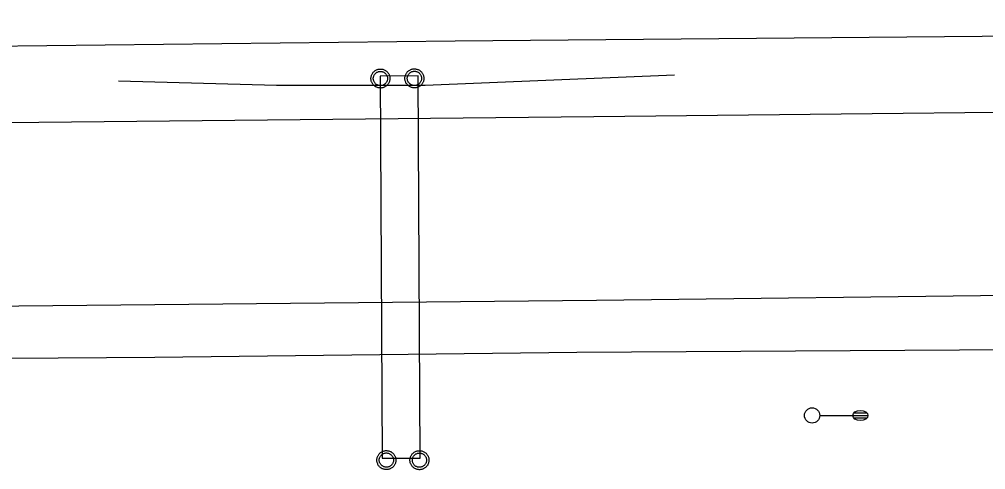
# Model space of a CAD drawing. Extents: x 2145380 to 2157287, y 139568 to 149130.
# Drawn here: x 2149433.6 to 2149623.8, y 143004 to 143092.6 of the extents above; entities that cross this region are included whole.
import ezdxf

# ---------------------------------------------------------------- set-up
doc = ezdxf.new("R2010")
doc.units = 0
for name, color, linetype in [('TOPO_Asphalt', 7, 'Continuous'), ('TOPO_Light Pole', 7, 'Continuous'), ('TOPO_Power Pole', 7, 'Continuous'), ('TOPO_Sign', 7, 'Continuous'), ('TOPO_Wall Freestanding', 7, 'Continuous')]:
    doc.layers.add(name, color=color, linetype=linetype)

# ---------------------------------------------------------------- blocks, each defined once
blk = doc.blocks.new('LP')
at = {"layer": 'TOPO_Light Pole'}
blk.add_line((3.81, 0), (20.32, 0), dxfattribs=at)
for points in [[(20.32, 0), (27.94, 0)], [(20.32, 0), (23.5, 0)], [(20.83, 1.27), (27.43, 1.27)], [(20.83, 1.27), (23.5, 1.27)], [(23.71, 1.27), (27.43, 1.27)], [(23.71, 0), (27.94, 0)], [(20.83, -1.27), (27.43, -1.27)], [(20.83, -1.27), (23.5, -1.27)], [(23.71, -1.27), (27.43, -1.27)]]:
    blk.add_lwpolyline(points, dxfattribs=at)
blk.add_circle((0, 0), 3.81, dxfattribs=at)
blk.add_ellipse((24.13, 0), major_axis=(3.81, 0), ratio=0.666667, dxfattribs=at)

msp = doc.modelspace()

# ---------------------------------------------------------------- linework, layer by layer
at = {"layer": 'TOPO_Asphalt'}
for points in [[(2149225.45, 143085.48), (2149263.03, 143085.83), (2149299.9, 143086.09), (2149336.93, 143086.42), (2149370.67, 143086.76), (2149404.55, 143087.11), (2149519.41, 143088.41), (2149675.03, 143089.78), (2149834.44, 143091.41), (2149969.98, 143092.65), (2150037.36, 143092.63)], [(2149977.46, 143077.88), (2149896.43, 143077.12), (2149793.26, 143076.12), (2149680.64, 143074.93), (2149546.71, 143073.49), (2149398.89, 143071.92)], [(2149228.24, 143032.85), (2149243.7, 143033.7), (2149256.67, 143034.3), (2149265.99, 143034.75), (2149287.39, 143034.92), (2149305.49, 143035.13), (2149328.84, 143035.34), (2149359.88, 143035.66), (2149406.67, 143035.98), (2149547.27, 143037.41), (2149633.65, 143038.45), (2149727.33, 143039.3), (2149815.17, 143040.2), (2149912.96, 143041.02), (2149941.06, 143040.88)], [(2149656.56, 143027.68), (2149618.72, 143027.57), (2149543.36, 143027.07), (2149460.31, 143026.1), (2149384.13, 143025.55)]]:
    msp.add_lwpolyline(points, dxfattribs=at)
at = {"layer": 'TOPO_Power Pole'}
for points in [[(2149502.84, 143081), (2149502.84, 143081.13), (2149502.86, 143081.27), (2149502.88, 143081.39), (2149502.92, 143081.52), (2149502.96, 143081.65), (2149503.01, 143081.77), (2149503.07, 143081.89), (2149503.13, 143082.01), (2149503.21, 143082.12), (2149503.29, 143082.22), (2149503.38, 143082.32), (2149503.47, 143082.41), (2149503.58, 143082.49), (2149503.69, 143082.57), (2149503.8, 143082.64), (2149503.92, 143082.69), (2149504.04, 143082.75), (2149504.16, 143082.79), (2149504.29, 143082.83), (2149504.43, 143082.85), (2149504.56, 143082.87), (2149504.69, 143082.87), (2149504.82, 143082.87), (2149504.95, 143082.86), (2149505.08, 143082.84), (2149505.2, 143082.81), (2149505.33, 143082.77), (2149505.45, 143082.72), (2149505.58, 143082.67), (2149505.69, 143082.6), (2149505.8, 143082.53), (2149505.91, 143082.45), (2149506, 143082.36), (2149506.1, 143082.26), (2149506.18, 143082.16), (2149506.26, 143082.05), (2149506.33, 143081.94), (2149506.4, 143081.82), (2149506.45, 143081.7), (2149506.49, 143081.57), (2149506.53, 143081.45), (2149506.56, 143081.32), (2149506.57, 143081.19), (2149506.58, 143081.05), (2149506.58, 143080.93), (2149506.57, 143080.8), (2149506.55, 143080.67), (2149506.52, 143080.53), (2149506.48, 143080.41), (2149506.44, 143080.28), (2149506.38, 143080.17), (2149506.32, 143080.05), (2149506.25, 143079.94), (2149506.17, 143079.83), (2149506.08, 143079.73), (2149505.99, 143079.63), (2149505.89, 143079.55), (2149505.78, 143079.47), (2149505.67, 143079.4), (2149505.56, 143079.33), (2149505.44, 143079.28), (2149505.31, 143079.23), (2149505.18, 143079.19), (2149505.06, 143079.17), (2149504.92, 143079.14), (2149504.79, 143079.13), (2149504.67, 143079.13), (2149504.54, 143079.14), (2149504.41, 143079.16), (2149504.27, 143079.19), (2149504.15, 143079.22), (2149504.02, 143079.27), (2149503.9, 143079.32), (2149503.78, 143079.38), (2149503.67, 143079.45), (2149503.56, 143079.53), (2149503.46, 143079.61), (2149503.37, 143079.71), (2149503.28, 143079.8), (2149503.2, 143079.91), (2149503.12, 143080.02), (2149503.06, 143080.13), (2149503, 143080.26), (2149502.95, 143080.38), (2149502.91, 143080.51), (2149502.88, 143080.63), (2149502.86, 143080.76), (2149502.84, 143080.89), (2149502.84, 143081)], [(2149503.31, 143081), (2149503.31, 143081.11), (2149503.33, 143081.23), (2149503.35, 143081.34), (2149503.39, 143081.45), (2149503.42, 143081.56), (2149503.47, 143081.66), (2149503.53, 143081.76), (2149503.6, 143081.85), (2149503.67, 143081.94), (2149503.75, 143082.02), (2149503.84, 143082.1), (2149503.94, 143082.17), (2149504.03, 143082.22), (2149504.13, 143082.28), (2149504.24, 143082.32), (2149504.35, 143082.36), (2149504.46, 143082.38), (2149504.57, 143082.4), (2149504.69, 143082.4), (2149504.8, 143082.4), (2149504.91, 143082.39), (2149505.03, 143082.37), (2149505.14, 143082.34), (2149505.24, 143082.3), (2149505.35, 143082.26), (2149505.44, 143082.2), (2149505.54, 143082.13), (2149505.63, 143082.06), (2149505.72, 143081.98), (2149505.79, 143081.9), (2149505.86, 143081.8), (2149505.92, 143081.71), (2149505.98, 143081.6), (2149506.02, 143081.5), (2149506.06, 143081.39), (2149506.09, 143081.28), (2149506.1, 143081.17), (2149506.11, 143081.05), (2149506.11, 143080.94), (2149506.1, 143080.83), (2149506.08, 143080.72), (2149506.06, 143080.61), (2149506.02, 143080.5), (2149505.97, 143080.39), (2149505.92, 143080.29), (2149505.86, 143080.2), (2149505.79, 143080.1), (2149505.71, 143080.02), (2149505.63, 143079.94), (2149505.53, 143079.87), (2149505.44, 143079.81), (2149505.34, 143079.75), (2149505.23, 143079.7), (2149505.13, 143079.66), (2149505.01, 143079.63), (2149504.9, 143079.61), (2149504.78, 143079.6), (2149504.68, 143079.6), (2149504.57, 143079.61), (2149504.46, 143079.62), (2149504.34, 143079.65), (2149504.23, 143079.68), (2149504.13, 143079.73), (2149504.02, 143079.78), (2149503.93, 143079.85), (2149503.83, 143079.91), (2149503.75, 143079.98), (2149503.67, 143080.07), (2149503.59, 143080.16), (2149503.52, 143080.26), (2149503.47, 143080.35), (2149503.42, 143080.45), (2149503.38, 143080.56), (2149503.35, 143080.67), (2149503.33, 143080.78), (2149503.31, 143080.9), (2149503.31, 143081)], [(2149509.52, 143081.03), (2149509.52, 143081.16), (2149509.54, 143081.3), (2149509.56, 143081.42), (2149509.6, 143081.55), (2149509.64, 143081.68), (2149509.69, 143081.8), (2149509.75, 143081.92), (2149509.81, 143082.04), (2149509.89, 143082.15), (2149509.97, 143082.25), (2149510.06, 143082.35), (2149510.15, 143082.44), (2149510.26, 143082.52), (2149510.37, 143082.6), (2149510.48, 143082.67), (2149510.6, 143082.72), (2149510.72, 143082.78), (2149510.84, 143082.82), (2149510.97, 143082.86), (2149511.11, 143082.88), (2149511.24, 143082.9), (2149511.37, 143082.9), (2149511.5, 143082.9), (2149511.63, 143082.89), (2149511.76, 143082.87), (2149511.88, 143082.84), (2149512.01, 143082.8), (2149512.13, 143082.75), (2149512.26, 143082.7), (2149512.37, 143082.63), (2149512.48, 143082.56), (2149512.59, 143082.48), (2149512.68, 143082.39), (2149512.78, 143082.29), (2149512.86, 143082.19), (2149512.94, 143082.08), (2149513.01, 143081.97), (2149513.08, 143081.85), (2149513.13, 143081.73), (2149513.17, 143081.6), (2149513.21, 143081.48), (2149513.24, 143081.35), (2149513.25, 143081.22), (2149513.26, 143081.08), (2149513.26, 143080.96), (2149513.25, 143080.83), (2149513.23, 143080.7), (2149513.2, 143080.56), (2149513.16, 143080.44), (2149513.12, 143080.31), (2149513.06, 143080.2), (2149513, 143080.08), (2149512.93, 143079.97), (2149512.85, 143079.86), (2149512.76, 143079.76), (2149512.67, 143079.66), (2149512.57, 143079.58), (2149512.46, 143079.5), (2149512.35, 143079.43), (2149512.24, 143079.36), (2149512.12, 143079.31), (2149511.99, 143079.26), (2149511.86, 143079.22), (2149511.74, 143079.2), (2149511.6, 143079.17), (2149511.47, 143079.16), (2149511.35, 143079.16), (2149511.22, 143079.17), (2149511.09, 143079.19), (2149510.95, 143079.22), (2149510.83, 143079.25), (2149510.7, 143079.3), (2149510.58, 143079.35), (2149510.46, 143079.41), (2149510.35, 143079.48), (2149510.24, 143079.56), (2149510.14, 143079.64), (2149510.05, 143079.74), (2149509.96, 143079.83), (2149509.88, 143079.94), (2149509.8, 143080.05), (2149509.74, 143080.16), (2149509.68, 143080.29), (2149509.63, 143080.41), (2149509.59, 143080.54), (2149509.56, 143080.66), (2149509.54, 143080.79), (2149509.52, 143080.92), (2149509.52, 143081.03)], [(2149509.99, 143081.03), (2149509.99, 143081.14), (2149510.01, 143081.26), (2149510.03, 143081.37), (2149510.07, 143081.48), (2149510.1, 143081.59), (2149510.15, 143081.69), (2149510.21, 143081.79), (2149510.28, 143081.88), (2149510.35, 143081.97), (2149510.43, 143082.05), (2149510.52, 143082.13), (2149510.62, 143082.2), (2149510.71, 143082.25), (2149510.81, 143082.31), (2149510.92, 143082.35), (2149511.03, 143082.39), (2149511.14, 143082.41), (2149511.25, 143082.43), (2149511.37, 143082.43), (2149511.48, 143082.43), (2149511.59, 143082.42), (2149511.71, 143082.4), (2149511.82, 143082.37), (2149511.92, 143082.33), (2149512.03, 143082.29), (2149512.12, 143082.23), (2149512.22, 143082.16), (2149512.31, 143082.09), (2149512.4, 143082.01), (2149512.47, 143081.93), (2149512.54, 143081.83), (2149512.6, 143081.74), (2149512.66, 143081.63), (2149512.7, 143081.53), (2149512.74, 143081.42), (2149512.77, 143081.31), (2149512.78, 143081.2), (2149512.79, 143081.08), (2149512.79, 143080.97), (2149512.78, 143080.86), (2149512.76, 143080.75), (2149512.74, 143080.64), (2149512.7, 143080.53), (2149512.65, 143080.42), (2149512.6, 143080.32), (2149512.54, 143080.23), (2149512.47, 143080.13), (2149512.39, 143080.05), (2149512.31, 143079.97), (2149512.21, 143079.9), (2149512.12, 143079.84), (2149512.02, 143079.78), (2149511.91, 143079.73), (2149511.81, 143079.69), (2149511.69, 143079.66), (2149511.58, 143079.64), (2149511.46, 143079.63), (2149511.36, 143079.63), (2149511.25, 143079.64), (2149511.14, 143079.65), (2149511.02, 143079.68), (2149510.91, 143079.71), (2149510.81, 143079.76), (2149510.7, 143079.81), (2149510.61, 143079.88), (2149510.51, 143079.94), (2149510.43, 143080.01), (2149510.35, 143080.1), (2149510.27, 143080.19), (2149510.2, 143080.29), (2149510.15, 143080.38), (2149510.1, 143080.48), (2149510.06, 143080.59), (2149510.03, 143080.7), (2149510.01, 143080.81), (2149509.99, 143080.93), (2149509.99, 143081.03)], [(2149504, 143005.91), (2149504.01, 143006.04), (2149504.02, 143006.17), (2149504.05, 143006.29), (2149504.08, 143006.42), (2149504.12, 143006.55), (2149504.17, 143006.67), (2149504.23, 143006.79), (2149504.3, 143006.91), (2149504.38, 143007.02), (2149504.46, 143007.12), (2149504.54, 143007.22), (2149504.64, 143007.31), (2149504.74, 143007.39), (2149504.85, 143007.47), (2149504.97, 143007.54), (2149505.09, 143007.6), (2149505.2, 143007.65), (2149505.33, 143007.69), (2149505.46, 143007.73), (2149505.59, 143007.75), (2149505.72, 143007.77), (2149505.86, 143007.77), (2149505.98, 143007.77), (2149506.11, 143007.76), (2149506.24, 143007.74), (2149506.37, 143007.71), (2149506.5, 143007.67), (2149506.62, 143007.62), (2149506.74, 143007.57), (2149506.86, 143007.5), (2149506.97, 143007.43), (2149507.07, 143007.35), (2149507.17, 143007.26), (2149507.26, 143007.16), (2149507.35, 143007.06), (2149507.42, 143006.95), (2149507.5, 143006.84), (2149507.56, 143006.73), (2149507.61, 143006.6), (2149507.66, 143006.48), (2149507.69, 143006.35), (2149507.72, 143006.22), (2149507.74, 143006.09), (2149507.75, 143005.96), (2149507.75, 143005.83), (2149507.74, 143005.7), (2149507.72, 143005.57), (2149507.69, 143005.44), (2149507.65, 143005.31), (2149507.61, 143005.19), (2149507.55, 143005.07), (2149507.49, 143004.95), (2149507.42, 143004.84), (2149507.33, 143004.73), (2149507.25, 143004.63), (2149507.15, 143004.54), (2149507.06, 143004.46), (2149506.95, 143004.37), (2149506.84, 143004.3), (2149506.72, 143004.24), (2149506.6, 143004.18), (2149506.48, 143004.13), (2149506.35, 143004.1), (2149506.22, 143004.07), (2149506.09, 143004.05), (2149505.96, 143004.04), (2149505.83, 143004.04), (2149505.7, 143004.05), (2149505.57, 143004.06), (2149505.44, 143004.09), (2149505.32, 143004.12), (2149505.19, 143004.17), (2149505.07, 143004.22), (2149504.95, 143004.29), (2149504.84, 143004.35), (2149504.73, 143004.43), (2149504.62, 143004.51), (2149504.53, 143004.61), (2149504.44, 143004.71), (2149504.36, 143004.81), (2149504.29, 143004.92), (2149504.22, 143005.03), (2149504.17, 143005.16), (2149504.11, 143005.28), (2149504.07, 143005.41), (2149504.05, 143005.53), (2149504.02, 143005.66), (2149504.01, 143005.8), (2149504, 143005.91)], [(2149504.47, 143005.91), (2149504.48, 143006.01), (2149504.49, 143006.13), (2149504.52, 143006.24), (2149504.55, 143006.35), (2149504.59, 143006.46), (2149504.64, 143006.56), (2149504.7, 143006.66), (2149504.77, 143006.76), (2149504.84, 143006.84), (2149504.92, 143006.92), (2149505.01, 143007.01), (2149505.1, 143007.07), (2149505.2, 143007.13), (2149505.3, 143007.18), (2149505.4, 143007.22), (2149505.51, 143007.26), (2149505.63, 143007.28), (2149505.74, 143007.31), (2149505.86, 143007.31), (2149505.97, 143007.31), (2149506.07, 143007.3), (2149506.19, 143007.27), (2149506.3, 143007.24), (2149506.41, 143007.2), (2149506.52, 143007.16), (2149506.61, 143007.1), (2149506.71, 143007.03), (2149506.8, 143006.96), (2149506.88, 143006.89), (2149506.96, 143006.8), (2149507.03, 143006.7), (2149507.09, 143006.61), (2149507.14, 143006.51), (2149507.19, 143006.4), (2149507.22, 143006.29), (2149507.26, 143006.18), (2149507.27, 143006.07), (2149507.28, 143005.96), (2149507.28, 143005.85), (2149507.27, 143005.74), (2149507.25, 143005.62), (2149507.22, 143005.51), (2149507.18, 143005.4), (2149507.14, 143005.3), (2149507.09, 143005.2), (2149507.02, 143005.1), (2149506.96, 143005.01), (2149506.87, 143004.92), (2149506.79, 143004.84), (2149506.7, 143004.77), (2149506.6, 143004.71), (2149506.51, 143004.65), (2149506.4, 143004.6), (2149506.3, 143004.56), (2149506.18, 143004.54), (2149506.07, 143004.51), (2149505.95, 143004.51), (2149505.85, 143004.51), (2149505.73, 143004.51), (2149505.62, 143004.53), (2149505.5, 143004.55), (2149505.39, 143004.59), (2149505.29, 143004.63), (2149505.19, 143004.68), (2149505.09, 143004.75), (2149505, 143004.81), (2149504.91, 143004.89), (2149504.83, 143004.97), (2149504.76, 143005.06), (2149504.69, 143005.16), (2149504.64, 143005.25), (2149504.59, 143005.36), (2149504.54, 143005.46), (2149504.52, 143005.58), (2149504.49, 143005.69), (2149504.48, 143005.8), (2149504.47, 143005.91)], [(2149510.52, 143005.89), (2149510.52, 143006.02), (2149510.54, 143006.15), (2149510.56, 143006.28), (2149510.6, 143006.41), (2149510.64, 143006.54), (2149510.69, 143006.66), (2149510.75, 143006.78), (2149510.81, 143006.9), (2149510.89, 143007), (2149510.97, 143007.11), (2149511.06, 143007.2), (2149511.16, 143007.3), (2149511.26, 143007.38), (2149511.37, 143007.46), (2149511.48, 143007.53), (2149511.6, 143007.58), (2149511.72, 143007.64), (2149511.84, 143007.68), (2149511.97, 143007.72), (2149512.11, 143007.74), (2149512.24, 143007.76), (2149512.37, 143007.76), (2149512.5, 143007.76), (2149512.63, 143007.75), (2149512.76, 143007.73), (2149512.88, 143007.7), (2149513.01, 143007.66), (2149513.13, 143007.6), (2149513.26, 143007.55), (2149513.37, 143007.49), (2149513.48, 143007.42), (2149513.59, 143007.34), (2149513.68, 143007.25), (2149513.78, 143007.15), (2149513.86, 143007.05), (2149513.94, 143006.94), (2149514.01, 143006.83), (2149514.08, 143006.71), (2149514.13, 143006.59), (2149514.17, 143006.46), (2149514.21, 143006.34), (2149514.24, 143006.21), (2149514.25, 143006.08), (2149514.26, 143005.94), (2149514.26, 143005.82), (2149514.25, 143005.69), (2149514.23, 143005.55), (2149514.2, 143005.42), (2149514.16, 143005.3), (2149514.12, 143005.17), (2149514.06, 143005.06), (2149514.01, 143004.94), (2149513.93, 143004.83), (2149513.85, 143004.72), (2149513.76, 143004.62), (2149513.67, 143004.52), (2149513.57, 143004.44), (2149513.46, 143004.36), (2149513.35, 143004.29), (2149513.24, 143004.22), (2149513.12, 143004.17), (2149512.99, 143004.12), (2149512.86, 143004.08), (2149512.74, 143004.05), (2149512.61, 143004.03), (2149512.47, 143004.02), (2149512.35, 143004.02), (2149512.22, 143004.03), (2149512.09, 143004.05), (2149511.95, 143004.08), (2149511.83, 143004.11), (2149511.71, 143004.16), (2149511.58, 143004.21), (2149511.46, 143004.27), (2149511.35, 143004.34), (2149511.24, 143004.42), (2149511.14, 143004.5), (2149511.05, 143004.6), (2149510.96, 143004.69), (2149510.88, 143004.8), (2149510.8, 143004.91), (2149510.74, 143005.02), (2149510.68, 143005.15), (2149510.63, 143005.27), (2149510.59, 143005.4), (2149510.56, 143005.52), (2149510.54, 143005.65), (2149510.52, 143005.78), (2149510.52, 143005.89)], [(2149510.99, 143005.89), (2149510.99, 143006), (2149511.01, 143006.12), (2149511.03, 143006.23), (2149511.07, 143006.34), (2149511.11, 143006.45), (2149511.16, 143006.55), (2149511.21, 143006.65), (2149511.28, 143006.74), (2149511.35, 143006.83), (2149511.43, 143006.91), (2149511.52, 143006.99), (2149511.62, 143007.06), (2149511.71, 143007.11), (2149511.81, 143007.17), (2149511.92, 143007.21), (2149512.03, 143007.25), (2149512.14, 143007.27), (2149512.25, 143007.29), (2149512.37, 143007.29), (2149512.48, 143007.29), (2149512.59, 143007.28), (2149512.71, 143007.26), (2149512.82, 143007.23), (2149512.92, 143007.19), (2149513.03, 143007.15), (2149513.12, 143007.09), (2149513.22, 143007.02), (2149513.31, 143006.95), (2149513.4, 143006.87), (2149513.47, 143006.79), (2149513.54, 143006.69), (2149513.6, 143006.6), (2149513.66, 143006.49), (2149513.71, 143006.39), (2149513.74, 143006.28), (2149513.77, 143006.17), (2149513.78, 143006.05), (2149513.79, 143005.94), (2149513.79, 143005.83), (2149513.78, 143005.72), (2149513.76, 143005.61), (2149513.74, 143005.5), (2149513.7, 143005.39), (2149513.65, 143005.28), (2149513.6, 143005.18), (2149513.54, 143005.09), (2149513.47, 143004.99), (2149513.39, 143004.91), (2149513.31, 143004.83), (2149513.21, 143004.76), (2149513.12, 143004.7), (2149513.02, 143004.64), (2149512.91, 143004.59), (2149512.81, 143004.55), (2149512.69, 143004.52), (2149512.58, 143004.5), (2149512.46, 143004.49), (2149512.36, 143004.49), (2149512.25, 143004.5), (2149512.14, 143004.51), (2149512.02, 143004.54), (2149511.91, 143004.57), (2149511.81, 143004.62), (2149511.71, 143004.67), (2149511.61, 143004.74), (2149511.51, 143004.8), (2149511.43, 143004.87), (2149511.35, 143004.96), (2149511.27, 143005.05), (2149511.21, 143005.15), (2149511.16, 143005.24), (2149511.11, 143005.34), (2149511.06, 143005.45), (2149511.03, 143005.56), (2149511.01, 143005.67), (2149510.99, 143005.79), (2149510.99, 143005.89)]]:
    msp.add_lwpolyline(points, dxfattribs=at)
at = {"layer": 'TOPO_Sign'}
msp.add_lwpolyline([(2149512.53, 143006.31), (2149512.16, 143081.53), (2149504.66, 143081.49), (2149505.04, 143006.27)], close=True, dxfattribs=at)
at = {"layer": 'TOPO_Wall Freestanding'}
msp.add_lwpolyline([(2149562.57, 143081.67), (2149513.51, 143079.61), (2149484.22, 143079.6), (2149453.16, 143080.47)], dxfattribs=at)

# ---------------------------------------------------------------- block references
at = {"layer": 'TOPO_Light Pole', "xscale": 0.39370000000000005, "yscale": 0.3937000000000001}
msp.add_blockref('LP', (2149589.68, 143014.7), dxfattribs=at)

doc.saveas('drawing.dxf')
